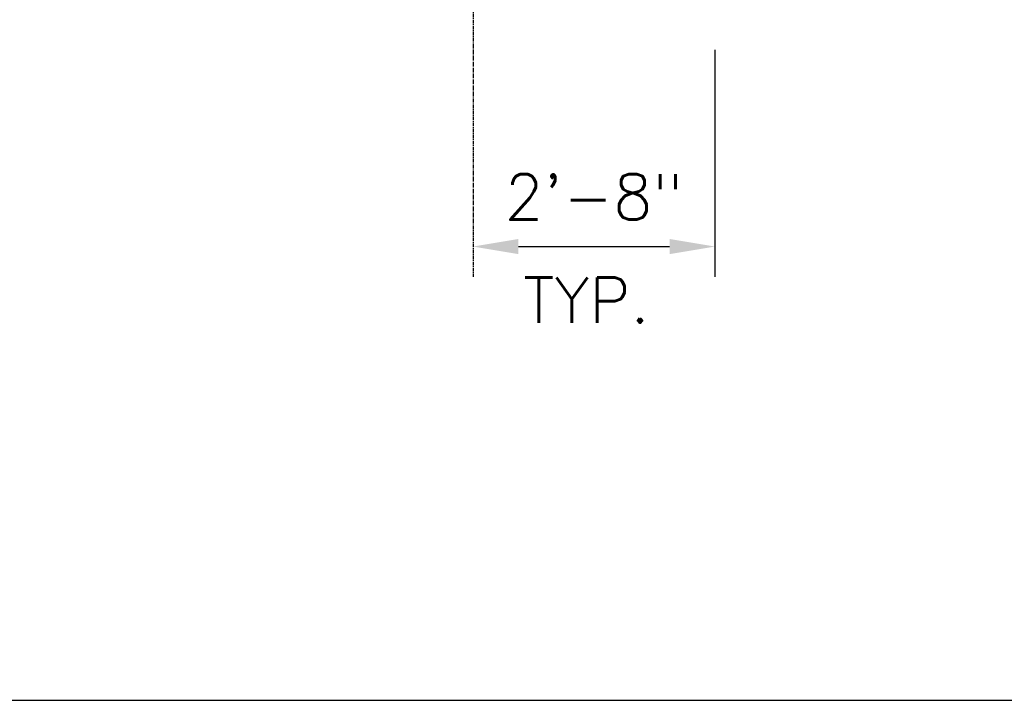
# Model space of a CAD drawing. Extents: x -169 to 2224, y 0 to 2796.
# Tile 501 of 530: x 1940 to 2070, y 1128 to 1218. Entities that reach past the tile are written whole.
import ezdxf

# ---------------------------------------------------------------- set-up
doc = ezdxf.new("R2010")
doc.units = 0
doc.header["$MEASUREMENT"] = 0
doc.header["$PDSIZE"] = 1
doc.linetypes.add('CENTER1', pattern=[0.6625, 0.5, -0.075, 0.0125, -0.075])
doc.layers.get('DEFPOINTS').update_dxf_attribs({"linetype": 'CONTINUOUS'})
for name, color, linetype in [('CENTERLINE', 3, 'CENTER1'), ('DIM', 3, 'CONTINUOUS'), ('FREEZE-OUTLINE-TITLES', 60, 'CONTINUOUS')]:
    doc.layers.add(name, color=color, linetype=linetype)
doc.styles.add('SIMPLEX', font='simplex')
doc.styles.add('TANK-SLAB$0$SIMPLEX', font='simplex')
doc.dimstyles.new('DIM64', dxfattribs={"dimscale": 64, "dimtxt": 0.09375, "dimasz": 0.09375, "dimexe": 0.0625, "dimexo": 0.0625, "dimgap": 0.046875, "dimtad": 1, "dimdec": 4, "dimzin": 3, "dimdsep": 46, "dimlunit": 4, "dimtxsty": 'SIMPLEX', "dimcen": 0, "dimclrd": 256, "dimclre": 256, "dimclrt": 256, "dimadec": 0, "dimazin": 0, "dimtfac": 1, "dimtdec": 4, "dimtmove": 0, "dimatfit": 3, "dimfxl": 1, "dimfrac": 2, "dimtolj": 1, "dimtzin": 0, "dimarcsym": 0})

# ---------------------------------------------------------------- blocks, each defined once
blk = doc.blocks.new('*D29')
at = {"layer": 'DEFPOINTS', "color": 0, "transparency": 16777216}
for p in [(1999.77, 1250.02), (2031.77, 1218.02), (2031.77, 1188.02)]:
    blk.add_point(p, dxfattribs=at)
at = {"layer": 'DIM', "lineweight": -2, "transparency": 16777216}
for p, q in [((2031.77, 1214.02), (2031.77, 1184.02)), ((2005.77, 1188.02), (2025.77, 1188.02))]:
    blk.add_line(p, q, dxfattribs=at)
at = {"layer": 'DIM', "transparency": 16777216}
for points in [[(2005.77, 1189.02), (2005.77, 1187.02), (1999.77, 1188.02)], [(2025.77, 1189.02), (2025.77, 1187.02), (2031.77, 1188.02)]]:
    blk.add_solid(points, dxfattribs=at)
at = {"layer": 'DIM', "transparency": 16777216, "insert": (2015.77, 1194.59), "char_height": 6, "attachment_point": 5, "style": 'SIMPLEX'}
blk.add_mtext('\\A1;2\'-8"', dxfattribs=at)

msp = doc.modelspace()

# ---------------------------------------------------------------- linework, layer by layer
at = {"layer": 'CENTERLINE'}
msp.add_line((1999.77254, 1250.01839), (1999.77254, 1184.01839), dxfattribs=at)
at = {"layer": 'FREEZE-OUTLINE-TITLES', "linetype": 'Continuous'}
msp.add_lwpolyline([(2220, 1668.02207), (1176, 1668.02207), (1176, 1128.01471), (2220, 1128.01471)], close=True, dxfattribs=at)

# ---------------------------------------------------------------- texts
at = {"layer": 'DIM', "style": 'TANK-SLAB$0$SIMPLEX'}
msp.add_text('TYP.', height=6, dxfattribs=at).set_placement((2006.42292, 1177.93413))

# ---------------------------------------------------------------- dimensions: what is measured, and where the dimension line sits
at = {"layer": 'DIM'}
dim = msp.add_linear_dim(base=(2031.77254, 1188.01839), p1=(1999.77254, 1250.01839), p2=(2031.77254, 1218.01839), angle=0, dimstyle='DIM64', override={"dimse1": 1}, dxfattribs=at)
dim.commit()
dim.dimension.update_dxf_attribs({"geometry": '*D29', "text_midpoint": (2015.77254, 1194.58982)})

doc.saveas('drawing.dxf')
